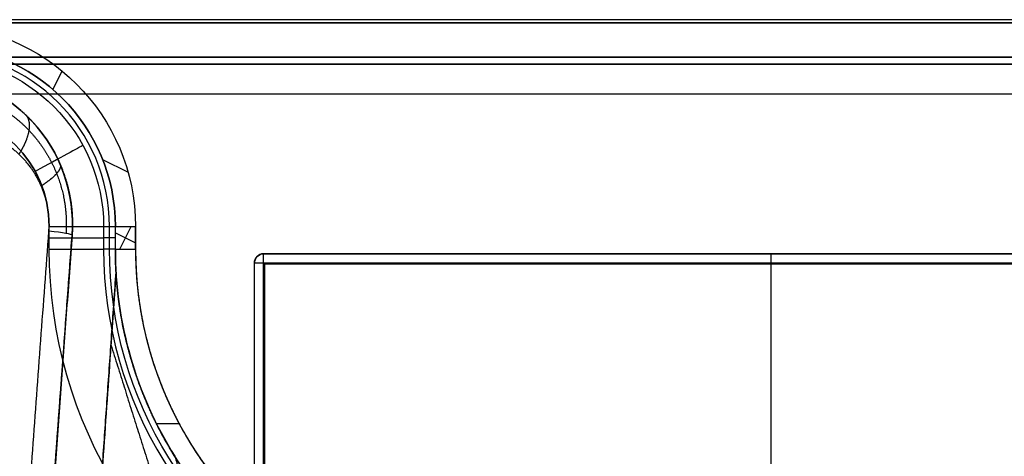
# Model space of a CAD drawing. Header units: millimetres. Extents: x -380 to 381, y -251 to 250.
# Tile 656 of 656: x 56 to 271, y 155 to 250. Entities that reach past the tile are written whole.
import ezdxf

# ---------------------------------------------------------------- set-up
doc = ezdxf.new("R2010")
doc.units = ezdxf.units.MM
doc.layers.add('Standard', color=18, linetype='Continuous', true_color=0x000000)

msp = doc.modelspace()

# ---------------------------------------------------------------- linework, layer by layer
at = {"layer": 'Standard', "color": 18, "true_color": 0x000000}
msp.add_line((378.5, 250.2, 0.81), (-378.5, 250.2, 0.81), dxfattribs=at)
at = {"layer": 'Standard', "color": 253, "true_color": 0xa1a1a1}
for p, q in [((-372, 242, -6.25), (372, 242, -6.25)), ((-365, 242, -20), (365, 242, -20)), ((-370.5, 240.5, -7), (370.5, 240.5, -7)), ((-365, 240.5, -20.75), (365, 240.5, -20.75)), ((62.95, 234.92, -172), (64.97, 238.97, -172)), ((62.95, 234.92, -164.5), (64.97, 238.97, -164.5)), ((-364, 234, -0.75), (364, 234, -0.75)), ((73.8, 219.62, -172), (79.38, 216.84, -172)), ((73.8, 219.62, -164.5), (79.38, 216.84, -164.5)), ((75.31, 200, -181.78), (75.31, 205, -181.78)), ((76.6, 200, -155.5), (76.6, 205, -155.5)), ((77.55, 200, -172), (80.05, 205, -172)), ((77.55, 200, -164.5), (80.05, 205, -164.5)), ((81, 200, -171), (81, 205, -171)), ((81, 200, -167.25), (81, 205, -167.25)), ((48, -57.5, -92.68), (67.14, 203.08, -92.68)), ((76.6, 202.5, -172), (74.02, 202.5, -191.57)), ((76.6, 203.6, -172), (81, 201.4, -172)), ((76.6, 203.6, -164.5), (81, 201.4, -164.5)), ((76.6, 202.5, -164.5), (76.6, 202.5, -146.5)), ((81, 202.5, -170), (81, 202.5, -172)), ((81, 202.5, -170), (81, 202.5, -164.5)), ((331, 199, -29.85), (109, 199, -29.85)), ((220, 199, -14), (220, 196.8, -14)), ((220, 199, -45.7), (220, 199, -14)), ((107, -219, -29.85), (107, 197, -29.85)), ((109.2, -218.8, -29.75), (109.2, 196.8, -29.75)), ((330.8, 196.8, -29.75), (109.2, 196.8, -29.75)), ((220, 197, -47.7), (220, -219, -47.7)), ((220, 196.8, -45.5), (220, -218.8, -45.5)), ((220, 196.8, -45.5), (220, 196.8, -14)), ((76.75, 195.01, -150.11), (76.29, 188.53, -150.11)), ((90.58, 161.79, -172), (85.63, 161.79, -172)), ((90.58, 161.79, -164.5), (85.63, 161.79, -164.5))]:
    msp.add_line(p, q, dxfattribs=at)
at = {"layer": 'Standard', "color": 253, "true_color": 0xa1a1a1, "extrusion": (0, 0, -1)}
for centre, radius, start, end in [((-37, 205, 172), 44, 90, 180), ((-37, 205, 170), 44, 90, 180), ((-37, 205, 171), 44, 90, 180), ((-37, 205, 164.5), 44, 90, 180), ((-37, 205, 170), 44, 90, 180), ((-37, 205, 167.25), 44, 90, 180), ((-37, 205, 155.5), 39.6, 90, 180), ((-37, 205, 191.57), 37.02, 90, 180), ((-34.22, 205.5, 146.5), 33, 90, 184.2), ((-37, 205, 202), 25.13, 90, 180), ((-162, 200, 202), 99.87, 296.4999, 0), ((-162, 200, 202), 99.87, 296.4999, 0), ((-162, 200, 181.78), 86.69, 296.4999, 0), ((-162, 200, 146.5), 85.4, 356.6525, 0.0002), ((-109, 197, 45.7), 2, 0, 90), ((-109, 197, 14), 2, 0, 90), ((-162, 200, 157.5), 85.4, 296.4999, 327.9762)]:
    msp.add_arc(centre, radius, start, end, dxfattribs=at)
at = {"layer": 'Standard', "color": 253, "true_color": 0xa1a1a1}
for centre, radius, start, end in [((37, 205, -172), 39.6, 0, 90), ((37, 205, -164.5), 39.6, 0, 90), ((37, 205, -146.5), 39.6, 0, 90), ((37, 205, -181.78), 38.31, 0, 90), ((34.22, 205.5, -91.47), 33, 355.8, 90), ((37, 205, -202), 25.13, 0, 90), ((162, 200, -155.5), 85.4, 180, 212.0238), ((162, 200, -170), 81, 179.9999, 243.5001), ((162, 200, -171), 81, 179.9999, 243.5001), ((162, 200, -170), 81, 180, 243.5001), ((162, 200, -167.25), 81, 180, 243.5001), ((109, 197, -29.85), 2, 90, 180)]:
    msp.add_arc(centre, radius, start, end, dxfattribs=at)
at = {"layer": 'Standard', "color": 253, "true_color": 0xa1a1a1, "extrusion": (-0.478238, 0.87823, 0)}
msp.add_arc((-155.66, -190, 162.34), 12, 187.5, 270, dxfattribs=at)
at = {"layer": 'Standard', "color": 253, "true_color": 0xa1a1a1, "extrusion": (-3.53487e-08, -1, 4.65375e-09)}
msp.add_arc((62.13, -190, -205), 12, 270, 352.5, dxfattribs=at)
at = {"layer": 'Standard', "color": 253, "true_color": 0xa1a1a1, "extrusion": (-0.073142, -0.996006, 0.051215)}
msp.add_arc((40.08, -42.39, -209.9), 12, 0, 55.1077, dxfattribs=at)
at = {"layer": 'Standard', "color": 253, "true_color": 0xa1a1a1, "extrusion": (0, -1, 0)}
for centre, radius, start, end in [((62.13, -190, -202.5), 12, 270, 352.5), ((109, -45.7, -197), 2, 180, 270)]:
    msp.add_arc(centre, radius, start, end, dxfattribs=at)
at = {"layer": 'Standard', "color": 253, "true_color": 0xa1a1a1, "extrusion": (-2.77179e-08, -1, 3.16062e-08)}
msp.add_arc((62.13, -190, -200), 12, 270, 352.5, dxfattribs=at)
at = {"layer": 'Standard', "color": 253, "true_color": 0xa1a1a1, "extrusion": (-7.85585e-08, -1.57564e-07, 1)}
msp.add_arc((162, 200, -191.57), 87.98, 180, 243.5001, dxfattribs=at)
at = {"layer": 'Standard', "color": 253, "true_color": 0xa1a1a1, "extrusion": (0.258819, -2.68098e-16, -0.965926)}
msp.add_arc((197, 93.46, 72.35), 2, 270, 0, dxfattribs=at)
at = {"layer": 'Standard', "color": 253, "true_color": 0xa1a1a1, "extrusion": (1, 0, 0)}
msp.add_arc((197, -45.7, 109), 2, 270, 0, dxfattribs=at)
at = {"layer": 'Standard', "color": 253, "true_color": 0xa1a1a1, "extrusion": (-1, 0, 0)}
msp.add_arc((-197, -45.7, -220), 2, 180, 270, dxfattribs=at)
at = {"layer": 'Standard', "color": 18, "true_color": 0x000000}
for points in [[(-378.5, 249.5, 4), (0, 249.5, 4), (378.5, 249.5, 4)], [(378.5, 249.5), (0, 249.5), (-378.5, 249.5)]]:
    msp.add_open_spline(points, degree=2, dxfattribs=at)
at = {"layer": 'Standard', "color": 253, "true_color": 0xa1a1a1}
for points in [[(-372, 242, -12.5), (0, 242, -12.5), (372, 242, -12.5)], [(372, 242), (0, 242), (-372, 242)], [(365, 242, -12.5), (0, 242, -12.5), (-365, 242, -12.5)], [(365, 242, -27.5), (0, 242, -27.5), (-365, 242, -27.5)], [(-370.5, 240.5, -12.5), (0, 240.5, -12.5), (370.5, 240.5, -12.5)], [(370.5, 240.5, -1.5), (0, 240.5, -1.5), (-370.5, 240.5, -1.5)], [(-365, 240.5, -27.5), (0, 240.5, -27.5), (365, 240.5, -27.5)], [(365, 240.5, -14), (0, 240.5, -14), (-365, 240.5, -14)], [(-364, 234), (0, 234), (364, 234)], [(-364, 234, -1.5), (0, 234, -1.5), (364, 234, -1.5)], [(62.13, 200, -202), (62.13, 202.5, -202), (62.13, 205, -202)], [(74.02, 205, -191.57), (74.02, 202.5, -191.57), (74.02, 200, -191.57)], [(74.02, 205, -191.57), (75.31, 205, -181.78), (76.6, 205, -172)], [(76.6, 205, -172), (78.8, 205, -172), (81, 205, -172)], [(76.6, 200, -172), (76.6, 202.5, -172), (76.6, 205, -172)], [(76.6, 200, -146.5), (76.6, 202.5, -146.5), (76.6, 205, -146.5)], [(76.6, 205, -146.5), (76.6, 205, -155.5), (76.6, 205, -164.5)], [(76.6, 205, -164.5), (78.8, 205, -164.5), (81, 205, -164.5)], [(76.6, 200, -164.5), (76.6, 202.5, -164.5), (76.6, 205, -164.5)], [(81, 205, -170), (81, 202.5, -170), (81, 200, -170)], [(81, 205, -172), (81, 202.5, -172), (81, 200, -172)], [(81, 205, -172), (81, 205, -171), (81, 205, -170)], [(81, 205, -164.5), (81, 202.5, -164.5), (81, 200, -164.5)], [(81, 205, -170), (81, 202.5, -170), (81, 200, -170)], [(81, 205, -164.5), (81, 205, -167.25), (81, 205, -170)], [(48, 12.62, -33.42), (55.03, 108.29, -38.34), (62.05, 203.96, -43.26)], [(67.14, 203.08, -146.5), (57.57, 72.79, -146.5), (48, -57.5, -146.5)], [(52.05, -2.36, -42.52), (59.59, 100.36, -47.8), (67.14, 203.08, -53.09)], [(67.14, 203.08, -53.09), (67.14, 203.08, -99.79), (67.14, 203.08, -146.5)], [(76.6, 200, -172), (75.31, 200, -181.78), (74.02, 200, -191.57)], [(76.6, 200, -172), (78.8, 200, -172), (81, 200, -172)], [(76.6, 200, -164.5), (78.8, 200, -164.5), (81, 200, -164.5)], [(76.6, 200, -164.5), (76.6, 200, -155.5), (76.6, 200, -146.5)], [(81, 200, -170), (81, 200, -171), (81, 200, -172)], [(81, 200, -164.5), (81, 200, -167.25), (81, 200, -170)], [(109, 199, -14), (220, 199, -14), (331, 199, -14)], [(109, 199, -45.7), (220, 199, -45.7), (331, 199, -45.7)], [(109, 199, -45.7), (109, 199, -29.85), (109, 199, -14)], [(107, -219, -14), (107, -11, -14), (107, 197, -14)], [(107, -219, -45.7), (107, -11, -45.7), (107, 197, -45.7)], [(107, 197, -45.7), (107, 197, -29.85), (107, 197, -14)], [(109, -219, -47.7), (109, -11, -47.7), (109, 197, -47.7)], [(109, 197, -47.7), (220, 197, -47.7), (331, 197, -47.7)], [(109.2, 196.8, -14), (109.2, -11, -14), (109.2, -218.8, -14)], [(330.8, 196.8, -14), (220, 196.8, -14), (109.2, 196.8, -14)], [(109.2, 196.8, -45.5), (220, 196.8, -45.5), (330.8, 196.8, -45.5)], [(109.2, -218.8, -45.5), (109.2, -11, -45.5), (109.2, 196.8, -45.5)], [(109.2, 196.8, -45.5), (109.2, 196.8, -29.75), (109.2, 196.8, -14)], [(62.2, -13, -146.5), (69.47, 91.01, -146.5), (76.75, 195.01, -146.5)], [(76.75, 195.01, -153.72), (76.75, 195.01, -150.11), (76.75, 195.01, -146.5)], [(75.63, 179.06, -149), (68.91, 83.03, -149), (62.2, -13, -149)], [(75.63, 179.06, -149), (87.22, 142.31, -149), (98.8, 105.56, -149)], [(89.6, 154.71, -157.5), (97.06, 131.04, -157.5), (104.53, 107.36, -157.5)], [(89.6, 154.71, -157.5), (89.6, 154.71, -156.25), (89.6, 154.71, -155)], [(89.6, 154.71, -155), (97.06, 131.04, -155), (104.53, 107.36, -155)]]:
    msp.add_open_spline(points, degree=2, dxfattribs=at)
for points, knots in [([(43.43, 237.19, -42.52), (46.37, 236.34, -43.83), (49.23, 235.14, -45.11), (51.97, 233.59, -46.33), (56.63, 230.17, -48.4), (60.52, 225.71, -50.14), (62.08, 223.5, -50.83), (64.95, 218.4, -52.11), (66.67, 212.67, -52.88), (67.22, 209.49, -53.12), (67.37, 206.27, -53.19), (67.14, 203.08, -53.09)], [-46.842076, -46.842076, -46.842076, -46.842076, -46.842076, -46.842076, -29.794964, -29.794964, -29.794964, -15.858446, -15.858446, -15.858446, 0, 0, 0, 0, 0, 0]), ([(46.8, 233.23, -36.07), (49.22, 232.32, -37.52), (51.55, 231.13, -38.92), (53.77, 229.68, -40.25), (57.51, 226.56, -42.51), (60.59, 222.65, -44.38), (61.83, 220.75, -45.13), (64.09, 216.38, -46.5), (65.44, 211.53, -47.32), (65.86, 208.86, -47.58), (65.98, 206.15, -47.65), (65.8, 203.47, -47.54)], [26.988009, 26.988009, 26.988009, 26.988009, 26.988009, 26.988009, 47.353828, 47.353828, 47.353828, 64.003487, 64.003487, 64.003487, 82.949233, 82.949233, 82.949233, 82.949233, 82.949233, 82.949233]), ([(56.86, 229.51, -48.51), (57.32, 229.08, -47.26), (57.65, 228.49, -46.01), (57.82, 227.77, -44.8), (57.84, 226.1, -42.52), (57.24, 224.07, -40.64), (56.8, 223, -39.83), (56.21, 221.89, -39.17), (55.51, 220.78, -38.68)], [0, 0, 0, 0, 0, 0, 6, 6, 6, 12, 12, 12, 12, 12, 12]), ([(64.52, 218.59, -51.92), (64.65, 218.29, -50.74), (64.63, 217.93, -49.57), (64.48, 217.51, -48.42), (63.88, 216.59, -46.22), (62.75, 215.53, -44.31), (62.06, 214.97, -43.45), (61.27, 214.4, -42.71), (60.38, 213.83, -42.09)], [0, 0, 0, 0, 0, 0, 6, 6, 6, 12, 12, 12, 12, 12, 12]), ([(123.89, 123.57, -164.5), (117.41, 126.81, -164.5), (111.27, 130.73, -164.5), (105.57, 135.29, -164.5), (95.22, 145.55, -164.5), (87.25, 157.75, -164.5), (83.93, 164.25, -164.5), (79.73, 175.23, -164.5), (77.46, 186.71, -164.5), (76.89, 191.13, -164.5), (76.6, 195.56, -164.5), (76.6, 200, -164.5)], [-95.072633, -95.072633, -95.072633, -95.072633, -95.072633, -95.072633, -58.681121, -58.681121, -58.681121, -22.284082, -22.284082, -22.284082, 0, 0, 0, 0, 0, 0]), ([(81, 200, -172), (81, 197.34, -172), (81.11, 194.67, -172), (81.33, 192.01, -172), (82.6, 181.77, -172), (85.49, 171.8, -172), (88.5, 164.69, -172), (96.13, 151.33, -172), (106.67, 140.1, -172), (112.58, 135.14, -172), (119.02, 130.92, -172), (125.86, 127.51, -172)], [0, 0, 0, 0, 0, 0, 13.394297, 13.394297, 13.394297, 51.832538, 51.832538, 51.832538, 90.265429, 90.265429, 90.265429, 90.265429, 90.265429, 90.265429]), ([(81, 200, -164.5), (81, 196.16, -164.5), (81.23, 192.32, -164.5), (81.68, 188.5, -164.5), (83.61, 177.75, -164.5), (87.33, 167.44, -164.5), (90.45, 161.05, -164.5), (98.04, 149.05, -164.5), (108.04, 138.97, -164.5), (113.57, 134.5, -164.5), (119.54, 130.66, -164.5), (125.86, 127.51, -164.5)], [-90.191901, -90.191901, -90.191901, -90.191901, -90.191901, -90.191901, -70.902837, -70.902837, -70.902837, -35.448699, -35.448699, -35.448699, 0, 0, 0, 0, 0, 0]), ([(76.75, 195.01, -153.72), (76.72, 194.68, -153.16), (76.69, 194.19, -152.67), (76.65, 193.67, -152.27), (76.58, 192.68, -151.65), (76.51, 191.62, -151.15), (76.48, 191.15, -150.96), (76.39, 189.98, -150.51), (76.31, 188.77, -150.16), (76.26, 188.04, -149.98), (76.1, 185.83, -149.49), (75.95, 183.59, -149.19), (75.84, 182.08, -149.06), (75.74, 180.57, -149), (75.63, 179.06, -149)], [-17.218089, -17.218089, -17.218089, -17.218089, -17.218089, -17.218089, -13.905895, -13.905895, -13.905895, -11.3566, -11.3566, -11.3566, -7.596682, -7.596682, -7.596682, 0, 0, 0, 0, 0, 0]), ([(89.6, 154.71, -155), (89.6, 154.71, -154.85), (89.59, 154.73, -154.7), (89.57, 154.76, -154.56), (89.49, 154.88, -154.19), (89.38, 155.06, -153.87), (89.3, 155.2, -153.69), (89.07, 155.57, -153.27), (88.81, 155.99, -152.93), (88.65, 156.26, -152.74), (88.24, 156.95, -152.32), (87.82, 157.68, -151.99), (87.57, 158.12, -151.82), (86.98, 159.17, -151.45), (86.41, 160.26, -151.17), (86.08, 160.89, -151.03), (84.91, 163.2, -150.57), (83.81, 165.58, -150.31), (83.06, 167.33, -150.17), (81.42, 171.5, -149.95), (80.04, 175.78, -149.94), (79.35, 178.27, -150), (78.52, 181.76, -150.15), (77.87, 185.27, -150.53), (77.71, 186.25, -150.65), (77.45, 187.93, -150.91), (77.23, 189.59, -151.26), (77.15, 190.27, -151.42), (77.03, 191.4, -151.74), (76.93, 192.5, -152.14), (76.89, 192.93, -152.32), (76.84, 193.65, -152.66), (76.79, 194.31, -153.09), (76.77, 194.56, -153.28), (76.76, 194.8, -153.49), (76.75, 195.01, -153.72)], [-45.046618, -45.046618, -45.046618, -45.046618, -45.046618, -45.046618, -44.301365, -44.301365, -44.301365, -43.116546, -43.116546, -43.116546, -41.282952, -41.282952, -41.282952, -38.602699, -38.602699, -38.602699, -34.979499, -34.979499, -34.979499, -25.435409, -25.435409, -25.435409, -12.508626, -12.508626, -12.508626, -7.484674, -7.484674, -7.484674, -3.944464, -3.944464, -3.944464, -1.585945, -1.585945, -1.585945, 0, 0, 0, 0, 0, 0])]:
    msp.add_open_spline(points, degree=5, knots=knots, dxfattribs=at)
at = {"layer": 'Standard', "color": 253, "true_color": 0xa1a1a1, "extrusion": (-0.573576, -3.55968e-12, -0.819152)}
msp.add_open_spline([(62.05, 203.96, -43.26), (62.07, 204.16, -43.27), (62.08, 204.36, -43.27), (62.09, 204.56, -43.28), (62.16, 206.59, -43.34), (62, 208.63, -43.22), (61.64, 210.44, -42.97), (60.57, 213.88, -42.22), (58.84, 216.95, -41), (57.84, 218.36, -40.31), (55.53, 221.01, -38.69), (52.79, 223.08, -36.77), (51.29, 223.99, -35.72), (49.5, 224.83, -34.46), (47.65, 225.46, -33.17), (47.42, 225.53, -33.01), (47.19, 225.6, -32.85), (46.96, 225.67, -32.69)], degree=5, knots=[0, 0, 0, 0, 0, 0, 1.030916, 1.030916, 1.030916, 10.566278, 10.566278, 10.566278, 19.852, 19.852, 19.852, 29.82592, 29.82592, 29.82592, 31.210272, 31.210272, 31.210272, 31.210272, 31.210272, 31.210272], dxfattribs=at)
at = {"layer": 'Standard', "color": 253, "true_color": 0xa1a1a1, "extrusion": (1.76054e-08, -2.845e-08, 1)}
msp.add_open_spline([(123.89, 123.57, -172), (116.87, 127.08, -172), (110.25, 131.39, -172), (104.15, 136.44, -172), (93.23, 147.86, -172), (85.18, 161.46, -172), (81.96, 168.69, -172), (78.63, 179.34, -172), (77.06, 190.32, -172), (76.75, 193.54, -172), (76.6, 196.77, -172), (76.6, 200, -172)], degree=5, knots=[0, 0, 0, 0, 0, 0, 39.450637, 39.450637, 39.450637, 78.906921, 78.906921, 78.906921, 95.139369, 95.139369, 95.139369, 95.139369, 95.139369, 95.139369], dxfattribs=at)

doc.saveas('drawing.dxf')
